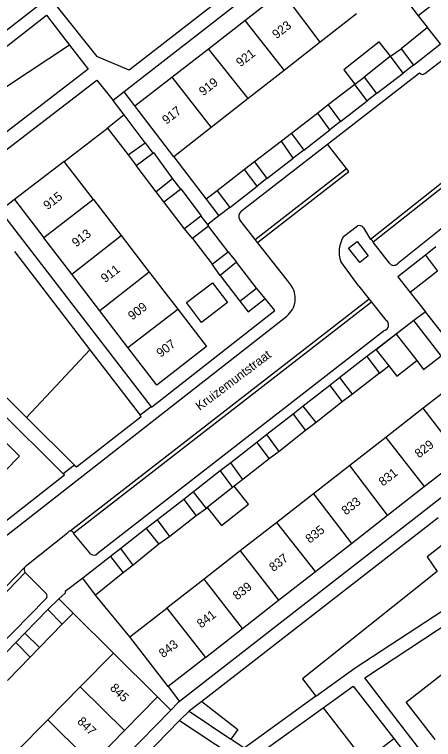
# Model space of a CAD drawing. Extents: x 194485 to 197793, y 468269 to 470822.
# Drawn here: x 196214.2 to 196270.4, y 470284.9 to 470382.1 of the extents above; entities that cross this region are included whole.
import ezdxf

# ---------------------------------------------------------------- set-up
doc = ezdxf.new("R2010")
doc.units = 0
for name, color, linetype in [('BGT grensvlak begroeid terreindeel', 7, 'Continuous'), ('BGT grensvlak gebouwinstallatie plus 1', 7, 'Continuous'), ('BGT grensvlak onbegroeid terreindeel', 7, 'Continuous'), ('BGT grensvlak pand op maaiveld', 7, 'Continuous'), ('BGT grensvlak pand op maaiveld LR', 7, 'Continuous'), ('BGT grensvlak wegdeel', 7, 'Continuous'), ('BGT tekst huisnummerreeks', 7, 'Continuous'), ('BGT tekst openbare ruimte label weg', 7, 'Continuous')]:
    doc.layers.add(name, color=color, linetype=linetype)

msp = doc.modelspace()

# ---------------------------------------------------------------- linework, layer by layer
at = {"layer": 'BGT grensvlak begroeid terreindeel'}
msp.add_line((196224.273, 470337.128), (196215.746, 470328.063), dxfattribs=at)
for points in [[(196221.554, 470377.975), (196199.054, 470363.118), (196202.612, 470358.318)], [(196272.969, 470312.041), (196269.53, 470309.375), (196270.884, 470307.389), (196252.815, 470292.986), (196254.612, 470290.686)], [(196239.285, 470289.961), (196244.121, 470286.217), (196243.208, 470284.9)], [(196255.569, 470289.117), (196261.143, 470281.957), (196265.049, 470284.998)]]:
    msp.add_lwpolyline(points, dxfattribs=at)
at = {"layer": 'BGT grensvlak gebouwinstallatie plus 1'}
for p, q in [((196264.641, 470376.501), (196266.045, 470377.481)), ((196267.698, 470375.31), (196266.319, 470374.241)), ((196259.813, 470372.712), (196259.851, 470372.741)), ((196259.851, 470372.741), (196261.102, 470373.692)), ((196262.757, 470371.481), (196261.507, 470370.512)), ((196256.274, 470369.955), (196254.859, 470368.846)), ((196257.922, 470367.734), (196256.485, 470366.621)), ((196251.345, 470366.14), (196250.005, 470365.096)), ((196231.672, 470364.872), (196232.711, 470363.51)), ((196229.408, 470363.259), (196230.477, 470361.854)), ((196252.992, 470363.913), (196251.571, 470362.812)), ((196246.365, 470362.312), (196245.038, 470361.294)), ((196235.353, 470360.037), (196236.415, 470358.653)), ((196248.042, 470360.078), (196246.722, 470359.055)), ((196234.196, 470356.981), (196233.154, 470358.31)), ((196241.36, 470358.446), (196239.877, 470357.313)), ((196239.877, 470357.313), (196241.586, 470355.075)), ((196243.05, 470356.209), (196241.586, 470355.075)), ((196239.17, 470355.042), (196240.137, 470353.774)), ((196238.031, 470352.046), (196236.976, 470353.336)), ((196240.182, 470353.716), (196240.137, 470353.774)), ((196270.705, 470350.912), (196269.335, 470349.835)), ((196242.851, 470350.277), (196243.946, 470348.865)), ((196241.777, 470347.096), (196240.682, 470348.603)), ((196247.785, 470343.981), (196246.651, 470345.379)), ((196244.415, 470343.628), (196245.525, 470342.211)), ((196245.525, 470342.211), (196247.785, 470343.981)), ((196265.38, 470339.221), (196262.698, 470337.132)), ((196262.675, 470337.162), (196261.456, 470336.224)), ((196262.675, 470337.162), (196262.698, 470337.132)), ((196262.698, 470337.132), (196264.381, 470334.973)), ((196263.14, 470334.006), (196264.381, 470334.973)), ((196257.825, 470333.394), (196256.462, 470332.332)), ((196259.5, 470331.171), (196258.122, 470330.127)), ((196252.914, 470329.566), (196251.548, 470328.502)), ((196254.647, 470327.382), (196253.218, 470326.3)), ((196248.012, 470325.745), (196246.682, 470324.709)), ((196249.68, 470323.491), (196248.353, 470322.485)), ((196243.179, 470321.978), (196241.768, 470320.878)), ((196244.789, 470319.715), (196243.638, 470318.835)), ((196243.638, 470318.835), (196243.424, 470318.671)), ((196238.167, 470318.072), (196236.867, 470317.058)), ((196239.911, 470315.862), (196238.52, 470314.844)), ((196233.355, 470314.321), (196231.848, 470313.146)), ((196234.994, 470312.099), (196233.54, 470311.054)), ((196228.422, 470310.475), (196227.023, 470309.385)), ((196230.065, 470308.259), (196228.75, 470307.228)), ((196220.121, 470303.705), (196218.644, 470302.292)), ((196222.028, 470301.816), (196220.121, 470303.705)), ((196220.552, 470300.326), (196222.028, 470301.816)), ((196215.561, 470299.137), (196214.321, 470297.868)), ((196217.513, 470297.178), (196216.239, 470295.918))]:
    msp.add_line(p, q, dxfattribs=at)
for points in [[(196264.641, 470376.501), (196263.107, 470378.434), (196258.337, 470374.648), (196259.851, 470372.741)], [(196239.258, 470340.791), (196237.222, 470343.445), (196240.712, 470346.124), (196242.749, 470343.47), (196239.258, 470340.791)], [(196264.381, 470334.973), (196265.464, 470333.582), (196268.146, 470335.671)], [(196240.034, 470315.96), (196241.955, 470313.559), (196245.555, 470316.437), (196243.638, 470318.835)]]:
    msp.add_lwpolyline(points, dxfattribs=at)
at = {"layer": 'BGT grensvlak onbegroeid terreindeel'}
for p, q in [((196220.84, 470362.369), (196226.629, 470366.854)), ((196214.166, 470357.278), (196212.181, 470355.77))]:
    msp.add_line(p, q, dxfattribs=at)
at = {"layer": 'BGT grensvlak pand op maaiveld'}
for p, q in [((196245.074, 470381.293), (196250.061, 470385.168)), ((196260.076, 470382.174), (196255.194, 470378.366)), ((196240.187, 470377.497), (196245.074, 470381.293)), ((196269.598, 470380.323), (196266.045, 470377.481)), ((196255.194, 470378.366), (196250.326, 470374.569)), ((196235.28, 470373.684), (196240.187, 470377.497)), ((196266.045, 470377.481), (196267.698, 470375.31)), ((196264.641, 470376.501), (196261.102, 470373.692)), ((196266.319, 470374.241), (196264.641, 470376.501)), ((196250.326, 470374.569), (196245.495, 470370.801)), ((196262.757, 470371.481), (196266.319, 470374.241)), ((196230.318, 470369.829), (196235.28, 470373.684)), ((196261.102, 470373.692), (196262.757, 470371.481)), ((196259.813, 470372.712), (196256.274, 470369.955)), ((196261.507, 470370.512), (196259.813, 470372.712)), ((196245.495, 470370.801), (196240.539, 470366.936)), ((196235.518, 470363.02), (196230.318, 470369.829)), ((196256.274, 470369.955), (196257.922, 470367.734)), ((196257.922, 470367.734), (196261.507, 470370.512)), ((196228.865, 470368.619), (196226.629, 470366.854)), ((196231.672, 470364.872), (196228.865, 470368.619)), ((196254.859, 470368.846), (196251.345, 470366.14)), ((196256.485, 470366.621), (196254.859, 470368.846)), ((196240.539, 470366.936), (196235.518, 470363.02)), ((196226.629, 470366.854), (196229.408, 470363.259)), ((196251.345, 470366.14), (196252.992, 470363.913)), ((196252.992, 470363.913), (196256.485, 470366.621)), ((196250.005, 470365.096), (196246.365, 470362.312)), ((196251.571, 470362.812), (196250.005, 470365.096)), ((196229.408, 470363.259), (196231.672, 470364.872)), ((196230.477, 470361.854), (196232.711, 470363.51)), ((196220.84, 470362.369), (196214.166, 470357.278)), ((196224.76, 470357.27), (196220.84, 470362.369)), ((196246.365, 470362.312), (196248.042, 470360.078)), ((196248.042, 470360.078), (196251.571, 470362.812)), ((196233.154, 470358.31), (196230.477, 470361.854)), ((196245.038, 470361.294), (196241.36, 470358.446)), ((196246.722, 470359.055), (196245.038, 470361.294)), ((196235.353, 470360.037), (196233.154, 470358.31)), ((196234.196, 470356.981), (196236.415, 470358.653)), ((196241.36, 470358.446), (196243.05, 470356.209)), ((196243.05, 470356.209), (196246.722, 470359.055)), ((196214.166, 470357.278), (196218.1, 470352.146)), ((196224.76, 470357.27), (196228.459, 470352.459)), ((196236.976, 470353.336), (196234.196, 470356.981)), ((196239.17, 470355.042), (196236.976, 470353.336)), ((196240.182, 470353.716), (196238.031, 470352.046)), ((196242.851, 470350.277), (196240.182, 470353.716)), ((196228.459, 470352.459), (196232.239, 470347.543)), ((196221.835, 470347.272), (196218.1, 470352.146)), ((196238.031, 470352.046), (196240.682, 470348.603)), ((196240.682, 470348.603), (196242.851, 470350.277)), ((196269.335, 470349.835), (196270.948, 470347.657)), ((196243.946, 470348.865), (196241.777, 470347.096)), ((196246.651, 470345.379), (196243.946, 470348.865)), ((196232.239, 470347.543), (196232.911, 470346.669)), ((196270.948, 470347.657), (196267.264, 470344.79)), ((196225.596, 470342.366), (196221.835, 470347.272)), ((196232.911, 470346.669), (196234.191, 470345.005)), ((196241.777, 470347.096), (196244.415, 470343.628)), ((196234.191, 470345.005), (196236.069, 470342.561)), ((196244.415, 470343.628), (196246.651, 470345.379)), ((196229.38, 470337.429), (196225.596, 470342.366)), ((196267.747, 470341.065), (196265.38, 470339.221)), ((196271.434, 470336.332), (196267.747, 470341.065)), ((196265.38, 470339.221), (196268.146, 470335.671)), ((196261.456, 470336.224), (196257.825, 470333.394)), ((196261.456, 470336.224), (196263.14, 470334.006)), ((196263.14, 470334.006), (196259.5, 470331.171)), ((196259.5, 470331.171), (196257.825, 470333.394)), ((196273.938, 470333.132), (196269.006, 470329.29)), ((196256.462, 470332.332), (196252.914, 470329.566)), ((196256.462, 470332.332), (196258.122, 470330.127)), ((196258.122, 470330.127), (196254.647, 470327.382)), ((196254.647, 470327.382), (196252.914, 470329.566)), ((196269.006, 470329.29), (196263.981, 470325.375)), ((196251.548, 470328.502), (196248.012, 470325.745)), ((196251.548, 470328.502), (196253.218, 470326.3)), ((196253.218, 470326.3), (196249.68, 470323.491)), ((196249.68, 470323.491), (196248.012, 470325.745)), ((196263.981, 470325.375), (196259.15, 470321.611)), ((196246.682, 470324.709), (196243.179, 470321.978)), ((196246.682, 470324.709), (196248.353, 470322.485)), ((196248.353, 470322.485), (196244.789, 470319.715)), ((196269.13, 470318.77), (196274.082, 470322.635)), ((196244.789, 470319.715), (196243.179, 470321.978)), ((196259.15, 470321.611), (196254.271, 470317.809)), ((196241.768, 470320.878), (196238.167, 470318.072)), ((196241.768, 470320.878), (196243.424, 470318.671)), ((196243.424, 470318.671), (196240.034, 470315.96)), ((196264.216, 470314.936), (196269.13, 470318.77)), ((196239.911, 470315.862), (196238.167, 470318.072)), ((196254.271, 470317.809), (196249.363, 470313.985)), ((196236.867, 470317.058), (196233.355, 470314.321)), ((196236.867, 470317.058), (196238.52, 470314.844)), ((196240.034, 470315.96), (196239.911, 470315.862)), ((196238.52, 470314.844), (196234.994, 470312.099)), ((196259.369, 470311.153), (196264.216, 470314.936)), ((196234.994, 470312.099), (196233.355, 470314.321)), ((196249.363, 470313.985), (196244.464, 470310.169)), ((196231.848, 470313.146), (196228.422, 470310.475)), ((196231.848, 470313.146), (196233.54, 470311.054)), ((196233.54, 470311.054), (196230.065, 470308.259)), ((196254.534, 470307.381), (196259.369, 470311.153)), ((196230.065, 470308.259), (196228.422, 470310.475)), ((196244.464, 470310.169), (196239.589, 470306.371)), ((196227.023, 470309.385), (196223.333, 470306.509)), ((196227.023, 470309.385), (196228.75, 470307.228)), ((196228.75, 470307.228), (196225.036, 470304.226)), ((196249.601, 470303.532), (196254.534, 470307.381)), ((196225.036, 470304.226), (196223.333, 470306.509)), ((196239.589, 470306.371), (196234.615, 470302.495)), ((196244.777, 470299.767), (196249.601, 470303.532)), ((196218.644, 470302.292), (196215.561, 470299.137)), ((196218.644, 470302.292), (196220.552, 470300.326)), ((196229.627, 470298.609), (196234.615, 470302.495)), ((196220.552, 470300.326), (196217.513, 470297.178)), ((196217.513, 470297.178), (196215.561, 470299.137)), ((196239.785, 470295.872), (196244.777, 470299.767)), ((196234.762, 470291.952), (196229.627, 470298.609)), ((196214.321, 470297.868), (196211.237, 470294.713)), ((196214.321, 470297.868), (196216.239, 470295.918)), ((196222.949, 470291.917), (196227.432, 470296.462)), ((196227.432, 470296.462), (196233.348, 470290.601)), ((196216.239, 470295.918), (196213.238, 470292.77)), ((196239.785, 470295.872), (196234.762, 470291.952)), ((196218.612, 470287.52), (196222.949, 470291.917)), ((196233.348, 470290.601), (196228.91, 470286.076)), ((196214.363, 470283.213), (196218.612, 470287.52)), ((196228.91, 470286.076), (196224.554, 470281.634))]:
    msp.add_line(p, q, dxfattribs=at)
for points in [[(196267.698, 470375.31), (196271.332, 470378.139), (196269.598, 470380.323)], [(196232.711, 470363.51), (196232.79, 470363.569), (196235.353, 470360.037)], [(196236.415, 470358.653), (196236.472, 470358.696), (196239.213, 470355.076), (196239.17, 470355.042)], [(196269.335, 470349.835), (196265.611, 470346.922), (196267.264, 470344.79)], [(196236.069, 470342.561), (196239.913, 470337.562), (196233.239, 470332.394), (196229.38, 470337.429)], [(196268.146, 470335.671), (196269.068, 470334.488), (196271.434, 470336.332)], [(196210.42, 470327.226), (196214.809, 470322.867), (196208.856, 470316.814), (196204.395, 470321.242)], [(196270.61, 470284.864), (196266.717, 470289.874), (196273.428, 470295.119), (196277.308, 470290.136)]]:
    msp.add_lwpolyline(points, dxfattribs=at)
at = {"layer": 'BGT grensvlak pand op maaiveld LR'}
for p, q in [((196255.194, 470378.366), (196250.061, 470385.168)), ((196245.074, 470381.293), (196250.326, 470374.569)), ((196245.495, 470370.801), (196240.187, 470377.497)), ((196235.28, 470373.684), (196240.539, 470366.936)), ((196224.76, 470357.27), (196218.1, 470352.146)), ((196221.835, 470347.272), (196228.459, 470352.459)), ((196232.239, 470347.543), (196225.596, 470342.366)), ((196229.38, 470337.429), (196236.069, 470342.561)), ((196274.082, 470322.635), (196269.006, 470329.29)), ((196263.981, 470325.375), (196269.13, 470318.77)), ((196264.216, 470314.936), (196259.15, 470321.611)), ((196254.271, 470317.809), (196259.369, 470311.153)), ((196254.534, 470307.381), (196249.363, 470313.985)), ((196244.464, 470310.169), (196249.601, 470303.532)), ((196244.777, 470299.767), (196239.589, 470306.371)), ((196234.615, 470302.495), (196239.785, 470295.872)), ((196228.91, 470286.076), (196222.949, 470291.917)), ((196218.612, 470287.52), (196224.554, 470281.634))]:
    msp.add_line(p, q, dxfattribs=at)
at = {"layer": 'BGT grensvlak wegdeel'}
for p, q in [((196258.466, 470394.755), (196228.887, 470371.703)), ((196265.142, 470386.125), (196268.347, 470381.91)), ((196219.899, 470383.134), (196225.185, 470376.465)), ((196269.877, 470383.106), (196268.347, 470381.91)), ((196185.255, 470356.069), (196218.448, 470382.001)), ((196218.448, 470382.001), (196221.554, 470377.975)), ((196268.347, 470381.91), (196269.598, 470380.323)), ((196269.221, 470374.158), (196275.774, 470379.224)), ((196229.558, 470374.642), (196225.185, 470376.465)), ((196256.174, 470364.703), (196268.519, 470374.248)), ((196228.887, 470371.703), (196227.398, 470370.543)), ((196230.318, 470369.829), (196228.887, 470371.703)), ((196228.865, 470368.619), (196227.398, 470370.543)), ((196244.609, 470355.762), (196256.174, 470364.703)), ((196258.706, 470361.444), (196256.174, 470364.703)), ((196235.518, 470363.02), (196239.877, 470357.313)), ((196275.654, 470362.787), (196261.914, 470351.902)), ((196275.977, 470362.366), (196262.311, 470351.54)), ((196246.443, 470351.915), (196258.706, 470361.444)), ((196277.789, 470358.407), (196265.539, 470348.663)), ((196212.181, 470355.77), (196232.495, 470329.461)), ((196246.443, 470351.915), (196244.377, 470354.538)), ((196258.326, 470352.307), (196260.194, 470353.734)), ((196260.991, 470353.482), (196261.914, 470351.902)), ((196246.771, 470351.499), (196246.443, 470351.915)), ((196250.789, 470346.398), (196246.771, 470351.499)), ((196264.501, 470348.734), (196262.311, 470351.54)), ((196214.143, 470350.296), (196224.273, 470337.128)), ((196260.38, 470345.664), (196257.948, 470348.949)), ((196220.709, 470320.498), (196194.358, 470346.605)), ((196251.203, 470345.872), (196250.789, 470346.398)), ((196260.38, 470345.664), (196261.749, 470343.935)), ((196267.264, 470344.79), (196269.329, 470342.228)), ((196261.749, 470343.935), (196221.614, 470312.813)), ((196261.749, 470343.935), (196262.078, 470343.52)), ((196215.746, 470328.063), (196200.416, 470343.245)), ((196262.078, 470343.52), (196222.136, 470312.547)), ((196262.078, 470343.52), (196264.001, 470341.092)), ((196203.92, 470305.067), (196250.695, 470341.653)), ((196269.329, 470342.228), (196267.747, 470341.065)), ((196271.838, 470339.039), (196269.329, 470342.228)), ((196267.747, 470341.065), (196262.675, 470337.162)), ((196263.802, 470339.706), (196225.266, 470309.77)), ((196224.273, 470337.128), (196231.021, 470328.357)), ((196232.495, 470329.461), (196231.021, 470328.357)), ((196222.223, 470321.649), (196215.746, 470328.063)), ((196222.223, 470321.649), (196220.709, 470320.498)), ((196270.994, 470314.592), (196239.285, 470289.961)), ((196221.261, 470312.539), (196215.815, 470308.182)), ((196224.401, 470309.738), (196222.178, 470312.406)), ((196215.696, 470307.151), (196218.263, 470304.561)), ((196229.627, 470298.609), (196225.036, 470304.226)), ((196218.308, 470303.67), (196189.293, 470274.244)), ((196227.432, 470296.462), (196222.028, 470301.816)), ((196234.762, 470291.952), (196236.307, 470289.949)), ((196233.348, 470290.601), (196235.151, 470288.815)), ((196235.151, 470288.815), (196195.873, 470248.862)), ((196236.303, 470287.391), (196237.615, 470288.664)), ((196237.615, 470288.664), (196243.208, 470284.9)), ((196195.035, 470245.351), (196236.303, 470287.391)), ((196265.049, 470284.998), (196277.589, 470268.851))]:
    msp.add_line(p, q, dxfattribs=at)
for points in [[(196241.816, 470407.709), (196254.503, 470400.083), (196254.879, 470394.302), (196229.558, 470374.642)], [(196183.874, 470357.322), (196228.143, 470391.727), (196226.688, 470393.74)], [(196221.554, 470377.975), (196224.028, 470374.769), (196202.612, 470358.318)], [(196212.181, 470355.77), (196208.528, 470360.512), (196225.213, 470373.271), (196227.398, 470370.543)], [(196246.771, 470351.499), (196259.031, 470361.025), (196258.706, 470361.444)], [(196241.586, 470355.075), (196240.165, 470353.975), (196240.137, 470353.774)], [(196258.996, 470350.762), (196260.138, 470351.655), (196261.642, 470349.722), (196260.5, 470348.828), (196258.996, 470350.762)], [(196232.495, 470329.461), (196232.527, 470329.419), (196249.083, 470342.382), (196247.785, 470343.981)], [(196277.051, 470329.197), (196280.718, 470324.501), (196236.307, 470289.949)], [(196222.223, 470321.649), (196222.456, 470321.418), (196231.164, 470328.171), (196231.021, 470328.357)], [(196201.856, 470309.605), (196204.142, 470307.242), (196220.875, 470320.334), (196220.709, 470320.498)], [(196195.464, 470312.737), (196172.801, 470289.563), (196185.548, 470277.004), (196215.56, 470307.979)], [(196254.612, 470290.686), (196259.883, 470294.49), (196277.596, 470306.062), (196272.969, 470312.041)], [(196185.923, 470276.63), (196208.522, 470299.954), (196215.59, 470307.249)], [(196223.333, 470306.509), (196220.96, 470304.7), (196220.949, 470304.496), (196220.121, 470303.705)], [(196285.013, 470262.399), (196268.706, 470283.342), (196264.8, 470288.391), (196261.167, 470293.113), (196278.639, 470304.606), (196279.736, 470303.289)], [(196255.569, 470289.117), (196259.599, 470292.016), (196265.049, 470284.998)], [(196254.612, 470290.686), (196244.962, 470283.72), (196243.449, 470284.738), (196243.208, 470284.9)], [(196236.307, 470289.949), (196236.129, 470289.81), (196235.151, 470288.815)], [(196239.285, 470289.961), (196238.403, 470289.276), (196237.615, 470288.664)], [(196267.914, 470261.307), (196246.347, 470282.484), (196255.569, 470289.117)], [(196236.303, 470287.391), (196243.559, 470282.612), (196243.854, 470282.309), (196201.478, 470238.986), (196195.035, 470245.351)]]:
    msp.add_lwpolyline(points, dxfattribs=at)
for centre, radius, start, end in [((196268.915, 470374.554), 0.501, 217.71634, 307.67214), ((196245.172, 470355.021), 0.93, 127.24139, 211.29329), ((196260.455, 470353.173), 0.619, 29.98233, 114.92525), ((196261.525, 470350.247), 3.805, 147.21687, 199.93798), ((196261.825, 470351.405), 0.505, 15.48199, 79.79846), ((196265.048, 470349.108), 0.663, 214.38115, 317.79289), ((196248.847, 470344.016), 2.999, 308.02584, 38.24257), ((196263.617, 470340.44), 0.757, 284.15859, 59.50019), ((196221.702, 470312.336), 0.485, 100.39814, 155.23937), ((196221.701, 470312.339), 0.482, 25.55403, 100.44114), ((196221.689, 470312.337), 0.494, 8.02533, 25.14935), ((196224.816, 470310.238), 0.65, 230.35124, 313.88605), ((196216.045, 470307.633), 0.595, 144.50921, 220.19738), ((196216.044, 470307.632), 0.596, 112.64749, 144.39759), ((196216.047, 470307.638), 0.6, 220.33848, 234.15301), ((196217.995, 470304.101), 0.532, 305.96508, 59.81746)]:
    msp.add_arc(centre, radius, start, end, dxfattribs=at)

# ---------------------------------------------------------------- texts
at = {"layer": 'BGT tekst huisnummerreeks'}
for s, rotation, p in [('923', 37.8, (196249.315, 470378.764)), ('921', 37.8, (196244.469, 470375)), ('919', 37.8, (196239.48, 470371.124)), ('917', 37.8, (196234.546, 470367.29)), ('915', 37.5, (196218.591, 470355.839)), ('913', 37.5, (196222.428, 470350.838)), ('911', 37.5, (196226.318, 470346.058)), ('909', 37.5, (196229.949, 470341.026)), ('907', 37.5, (196233.77, 470336.041)), ('829', 38, (196268.442, 470322.545)), ('831', 38, (196263.601, 470318.768)), ('833', 38, (196258.629, 470314.888)), ('835', 38, (196253.785, 470311.108)), ('837', 38, (196248.905, 470307.3)), ('839', 38, (196244.025, 470303.492)), ('841', 38, (196239.209, 470299.734)), ('843', 38, (196234.111, 470295.755)), ('845', 315.6, (196226.878, 470291.665)), ('847', 315.6, (196222.484, 470287.179))]:
    msp.add_text(s, height=1.2, rotation=rotation, dxfattribs=at).set_placement(p)
at = {"layer": 'BGT tekst openbare ruimte label weg'}
msp.add_text('Kruizemuntstraat', height=1.2, rotation=37, dxfattribs=at).set_placement((196239.017, 470328.921))

doc.saveas('drawing.dxf')
